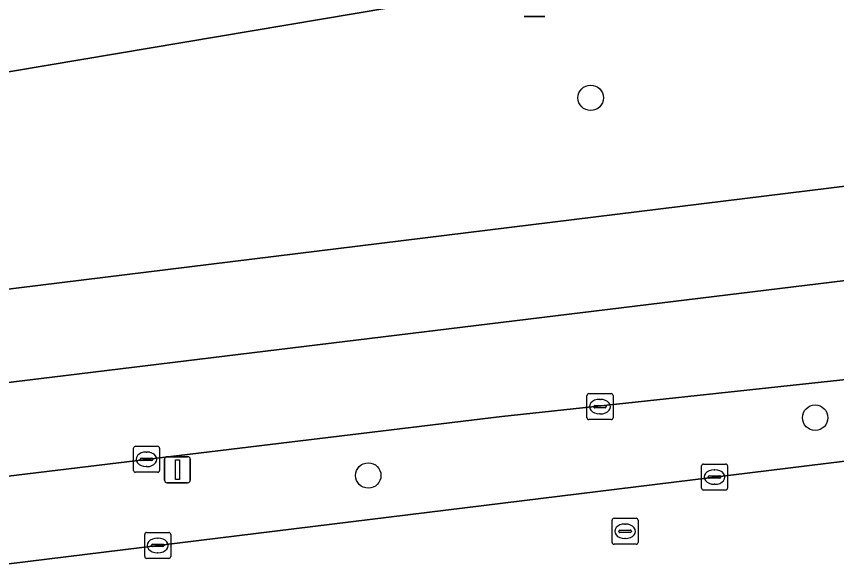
# Model space of a CAD drawing. Extents: x 161477 to 163040, y 383680 to 384871.
# Drawn here: x 162349.39 to 162380.94, y 384071.96 to 384092.79 of the extents above; entities that cross this region are included whole.
import ezdxf

# ---------------------------------------------------------------- set-up
doc = ezdxf.new("R2010")
doc.units = 0
for name, color, linetype in [('IMGEO_Berm_groen', 7, 'Continuous'), ('IMGEO_Boom', 7, 'Continuous'), ('IMGEO_Kolk', 7, 'Continuous'), ('IMGEO_Lichtmast', 7, 'Continuous'), ('IMGEO_Rijbaan_lokaal_gesloten', 7, 'Continuous'), ('IMGEO_Rioolput', 7, 'Continuous'), ('IMGEO_Verkeersbordpaal', 7, 'Continuous')]:
    doc.layers.add(name, color=color, linetype=linetype)

msp = doc.modelspace()

# ---------------------------------------------------------------- linework, layer by layer
at = {"layer": 'IMGEO_Berm_groen'}
for points in [[(162607.497, 384143.316), (162602.118, 384141.989), (162574.198, 384135.568), (162500, 384119.907), (162459.611, 384111.698), (162386.673, 384097.29), (162366.382, 384093.59), (162322.876, 384086.258), (162294.377, 384081.777)], [(162295.197, 384075.687), (162391.371, 384087.519), (162500, 384100.675), (162518.729, 384102.971), (162542.23, 384106.474)], [(162534.962, 384097.975), (162500, 384093.468), (162481.264, 384091.095), (162457.811, 384088.372), (162442.901, 384086.436), (162402.758, 384081.663), (162381.895, 384078.899), (162368.059, 384077.415), (162337.394, 384073.713), (162307.499, 384070.04), (162248.941, 384062.845), (162201.441, 384057.009), (162179.625, 384054.308), (162139.298, 384049.588), (162134.982, 384048.963), (162131.051, 384048.617), (162073.42, 384041.498), (162051.67, 384038.989), (162036.516, 384037.016), (162009.54, 384033.893)], [(162260.044, 384060.826), (162395.867, 384077.5), (162517.624, 384092.325)]]:
    msp.add_lwpolyline(points, dxfattribs=at)
at = {"layer": 'IMGEO_Boom'}
for centre in [(162371.48, 384089.666), (162380.114, 384077.372), (162362.926, 384075.15)]:
    msp.add_circle(centre, 0.489, dxfattribs=at)
at = {"layer": 'IMGEO_Kolk'}
for p, q in [((162371.413, 384078.297), (162372.265, 384078.297)), ((162371.338, 384077.371), (162371.338, 384078.223)), ((162371.826, 384078.077), (162371.851, 384078.077)), ((162372.339, 384078.223), (162372.339, 384077.371)), ((162371.597, 384077.791), (162371.597, 384077.803)), ((162372.035, 384077.754), (162371.637, 384077.754)), ((162371.64, 384077.84), (162372.038, 384077.84)), ((162372.081, 384077.803), (162372.081, 384077.791)), ((162371.849, 384077.517), (162371.824, 384077.517)), ((162372.265, 384077.297), (162371.413, 384077.297)), ((162353.898, 384075.347), (162353.898, 384076.199)), ((162353.973, 384076.273), (162354.825, 384076.273)), ((162354.386, 384076.053), (162354.411, 384076.053)), ((162354.899, 384076.199), (162354.899, 384075.347)), ((162354.157, 384075.767), (162354.157, 384075.779)), ((162354.2, 384075.816), (162354.598, 384075.816)), ((162354.641, 384075.779), (162354.641, 384075.767)), ((162354.595, 384075.73), (162354.197, 384075.73)), ((162354.409, 384075.493), (162354.384, 384075.493)), ((162375.742, 384074.665), (162375.742, 384075.517)), ((162375.817, 384075.591), (162376.669, 384075.591)), ((162376.743, 384075.517), (162376.743, 384074.665)), ((162354.825, 384075.273), (162353.973, 384075.273)), ((162376.044, 384075.134), (162376.442, 384075.134)), ((162376.23, 384075.371), (162376.255, 384075.371)), ((162376.001, 384075.085), (162376.001, 384075.097)), ((162376.439, 384075.048), (162376.041, 384075.048)), ((162376.253, 384074.811), (162376.228, 384074.811)), ((162376.485, 384075.097), (162376.485, 384075.085)), ((162376.669, 384074.591), (162375.817, 384074.591)), ((162354.403, 384072.962), (162355.255, 384072.962)), ((162354.328, 384072.036), (162354.328, 384072.888)), ((162354.816, 384072.742), (162354.841, 384072.742)), ((162355.329, 384072.888), (162355.329, 384072.036)), ((162354.587, 384072.456), (162354.587, 384072.468)), ((162355.025, 384072.419), (162354.627, 384072.419)), ((162354.63, 384072.505), (162355.028, 384072.505)), ((162355.071, 384072.468), (162355.071, 384072.456)), ((162355.255, 384071.962), (162354.403, 384071.962)), ((162354.839, 384072.182), (162354.814, 384072.182))]:
    msp.add_line(p, q, dxfattribs=at)
for points in [[(162371.413, 384078.297), (162372.265, 384078.297)], [(162371.338, 384077.371), (162371.338, 384078.223)], [(162372.339, 384078.223), (162372.339, 384077.371)], [(162372.265, 384077.297), (162371.413, 384077.297)], [(162353.898, 384075.347), (162353.898, 384076.199)], [(162353.973, 384076.273), (162354.825, 384076.273)], [(162354.899, 384076.199), (162354.899, 384075.347)], [(162375.742, 384074.665), (162375.742, 384075.517)], [(162375.817, 384075.591), (162376.669, 384075.591)], [(162376.743, 384075.517), (162376.743, 384074.665)], [(162354.825, 384075.273), (162353.973, 384075.273)], [(162376.669, 384074.591), (162375.817, 384074.591)], [(162354.403, 384072.962), (162355.255, 384072.962)], [(162354.328, 384072.036), (162354.328, 384072.888)], [(162355.329, 384072.888), (162355.329, 384072.036)], [(162355.255, 384071.962), (162354.403, 384071.962)]]:
    msp.add_lwpolyline(points, dxfattribs=at)
for centre, radius, start, end in [((162371.415, 384078.221), 0.0765, 91.552, 178.448), ((162371.415, 384078.221), 0.0765, 91.552, 178.448), ((162372.263, 384078.221), 0.0765, 1.552, 88.448), ((162372.263, 384078.221), 0.0765, 1.552, 88.448), ((162371.637, 384077.8), 0.0403, 85.8775, 175.7526), ((162371.634, 384077.79), 0.0366, 178.938, 274.7102), ((162372.038, 384077.797), 0.043, 264.8664, 352.4533), ((162372.042, 384077.802), 0.0386, 1.7309, 96.639), ((162371.415, 384077.373), 0.0765, 181.552, 268.448), ((162371.415, 384077.373), 0.0765, 181.552, 268.448), ((162372.263, 384077.373), 0.0765, 271.552, 358.448), ((162372.263, 384077.373), 0.0765, 271.552, 358.448), ((162353.975, 384076.197), 0.0765, 91.552, 178.448), ((162353.975, 384076.197), 0.0765, 91.552, 178.448), ((162354.823, 384076.197), 0.0765, 1.552, 88.448), ((162354.823, 384076.197), 0.0765, 1.552, 88.448), ((162354.197, 384075.776), 0.0403, 85.8775, 175.7526), ((162354.194, 384075.766), 0.0366, 178.938, 274.7102), ((162354.598, 384075.773), 0.043, 264.8664, 352.4533), ((162354.602, 384075.778), 0.0386, 1.7309, 96.639), ((162375.819, 384075.515), 0.0765, 91.552, 178.448), ((162375.819, 384075.515), 0.0765, 91.552, 178.448), ((162376.667, 384075.515), 0.0765, 1.552, 88.448), ((162376.667, 384075.515), 0.0765, 1.552, 88.448), ((162353.975, 384075.349), 0.0765, 181.552, 268.448), ((162353.975, 384075.349), 0.0765, 181.552, 268.448), ((162354.823, 384075.349), 0.0765, 271.552, 358.448), ((162354.823, 384075.349), 0.0765, 271.552, 358.448), ((162376.041, 384075.094), 0.0403, 85.8775, 175.7526), ((162376.446, 384075.096), 0.0386, 1.7309, 96.639), ((162376.038, 384075.084), 0.0366, 178.938, 274.7102), ((162376.442, 384075.091), 0.043, 264.8664, 352.4533), ((162375.819, 384074.667), 0.0765, 181.552, 268.448), ((162375.819, 384074.667), 0.0765, 181.552, 268.448), ((162376.667, 384074.667), 0.0765, 271.552, 358.448), ((162376.667, 384074.667), 0.0765, 271.552, 358.448), ((162354.405, 384072.886), 0.0765, 91.552, 178.448), ((162354.405, 384072.886), 0.0765, 91.552, 178.448), ((162355.253, 384072.886), 0.0765, 1.552, 88.448), ((162355.253, 384072.886), 0.0765, 1.552, 88.448), ((162354.627, 384072.465), 0.0403, 85.8775, 175.7526), ((162354.624, 384072.455), 0.0366, 178.938, 274.7102), ((162355.028, 384072.462), 0.043, 264.8664, 352.4533), ((162355.032, 384072.467), 0.0386, 1.7309, 96.639), ((162354.405, 384072.038), 0.0765, 181.552, 268.448), ((162354.405, 384072.038), 0.0765, 181.552, 268.448), ((162355.253, 384072.038), 0.0765, 271.552, 358.448), ((162355.253, 384072.038), 0.0765, 271.552, 358.448)]:
    msp.add_arc(centre, radius, start, end, dxfattribs=at)
for centre, major_axis, ratio, start_param, end_param in [((162371.825, 384077.797), (-0.387, 0.002), 0.722429, 4.712389, 7.853982), ((162371.85, 384077.797), (-0.39, 0.002), 0.717154, 1.570796, 4.712389), ((162354.385, 384075.773), (-0.387, 0.002), 0.722429, 4.712389, 7.853982), ((162354.41, 384075.773), (-0.39, 0.002), 0.717154, 1.570796, 4.712389), ((162376.229, 384075.091), (-0.387, 0.002), 0.722429, 4.712389, 7.853982), ((162376.254, 384075.091), (-0.39, 0.002), 0.717154, 1.570796, 4.712389), ((162354.815, 384072.462), (-0.387, 0.002), 0.722429, 4.712389, 7.853982), ((162354.84, 384072.462), (-0.39, 0.002), 0.717154, 1.570796, 4.712389)]:
    msp.add_ellipse(centre, major_axis=major_axis, ratio=ratio, start_param=start_param, end_param=end_param, dxfattribs=at)
at = {"layer": 'IMGEO_Lichtmast'}
for p, q in [((162355.09, 384074.974), (162355.09, 384075.774)), ((162355.09, 384075.774), (162355.09, 384074.974)), ((162355.19, 384075.874), (162355.98, 384075.874)), ((162355.98, 384075.874), (162355.19, 384075.874)), ((162356.08, 384075.774), (162356.08, 384074.974)), ((162356.08, 384074.974), (162356.08, 384075.774)), ((162355.98, 384074.874), (162355.19, 384074.874)), ((162355.19, 384074.874), (162355.98, 384074.874))]:
    msp.add_line(p, q, dxfattribs=at)
msp.add_lwpolyline([(162355.51, 384075.749), (162355.66, 384075.749), (162355.66, 384074.999), (162355.51, 384074.999), (162355.51, 384075.749)], dxfattribs=at)
for centre, start, end in [((162355.19, 384075.774), 90, 180), ((162355.19, 384075.774), 90, 180), ((162355.98, 384075.774), 0, 90), ((162355.98, 384075.774), 360, 90), ((162355.19, 384074.974), 180, 270), ((162355.19, 384074.974), 180, 270), ((162355.98, 384074.974), 270, 0), ((162355.98, 384074.974), 270, 0)]:
    msp.add_arc(centre, 0.1, start, end, dxfattribs=at)
at = {"layer": 'IMGEO_Rijbaan_lokaal_gesloten'}
for points in [[(162547.356, 384133.497), (162498.917, 384123.296), (162445.878, 384112.544), (162408.886, 384105.392), (162365.896, 384097.141), (162347.15, 384093.641), (162313.807, 384088.39), (162305.723, 384087.222), (162270.914, 384082.19), (162246.408, 384079.189), (162246.983, 384075.474), (162249.116, 384075.73), (162277.909, 384079.509), (162294.377, 384081.777), (162322.876, 384086.258), (162366.382, 384093.59), (162386.673, 384097.29), (162459.611, 384111.698), (162500, 384119.907), (162574.198, 384135.568)], [(162523.472, 384100.182), (162436.622, 384089.378), (162328.972, 384076.274), (162307.132, 384073.594), (162263.747, 384068.271), (162248.391, 384066.39), (162248.941, 384062.845), (162307.499, 384070.04), (162337.394, 384073.713), (162368.059, 384077.415), (162381.895, 384078.899), (162402.758, 384081.663), (162442.901, 384086.436), (162457.811, 384088.372), (162481.264, 384091.095), (162500, 384093.468), (162534.962, 384097.975)], [(162517.624, 384092.325), (162395.867, 384077.5), (162260.044, 384060.826)]]:
    msp.add_lwpolyline(points, dxfattribs=at)
msp.add_lwpolyline([(162523.472, 384100.182), (162541.672, 384102.783), (162554.672, 384105.134), (162566.872, 384107.635), (162574.422, 384109.336), (162609.421, 384117.982), (162609.604, 384121.678), (162602.378, 384119.861), (162582.678, 384114.817), (162570.302, 384112.064), (162562.353, 384110.296), (162552.451, 384108.269), (162542.23, 384106.474), (162518.729, 384102.971), (162500, 384100.675), (162391.371, 384087.519), (162295.197, 384075.687), (162278.569, 384073.661), (162247.846, 384069.907), (162248.391, 384066.39), (162263.747, 384068.271), (162307.132, 384073.594), (162328.972, 384076.274), (162436.622, 384089.378)], close=True, dxfattribs=at)
at = {"layer": 'IMGEO_Rioolput'}
for p, q in [((162372.303, 384072.58), (162372.303, 384073.432)), ((162372.378, 384073.506), (162373.23, 384073.506)), ((162372.791, 384073.286), (162372.816, 384073.286)), ((162373.304, 384073.432), (162373.304, 384072.58)), ((162372.562, 384073), (162372.562, 384073.012)), ((162373, 384072.963), (162372.602, 384072.963)), ((162372.605, 384073.049), (162373.003, 384073.049)), ((162373.046, 384073.012), (162373.046, 384073)), ((162372.814, 384072.726), (162372.789, 384072.726)), ((162373.23, 384072.506), (162372.378, 384072.506))]:
    msp.add_line(p, q, dxfattribs=at)
for points in [[(162372.303, 384072.58), (162372.303, 384073.432)], [(162372.378, 384073.506), (162373.23, 384073.506)], [(162373.304, 384073.432), (162373.304, 384072.58)], [(162373.23, 384072.506), (162372.378, 384072.506)]]:
    msp.add_lwpolyline(points, dxfattribs=at)
for centre, radius, start, end in [((162372.38, 384073.43), 0.0765, 91.552, 178.448), ((162372.38, 384073.43), 0.0765, 91.552, 178.448), ((162373.228, 384073.43), 0.0765, 1.552, 88.448), ((162373.228, 384073.43), 0.0765, 1.552, 88.448), ((162372.602, 384073.009), 0.0403, 85.8775, 175.7526), ((162372.599, 384072.999), 0.0366, 178.938, 274.7102), ((162373.003, 384073.006), 0.043, 264.8664, 352.4533), ((162373.007, 384073.011), 0.0386, 1.7309, 96.639), ((162372.38, 384072.582), 0.0765, 181.552, 268.448), ((162372.38, 384072.582), 0.0765, 181.552, 268.448), ((162373.228, 384072.582), 0.0765, 271.552, 358.448), ((162373.228, 384072.582), 0.0765, 271.552, 358.448)]:
    msp.add_arc(centre, radius, start, end, dxfattribs=at)
for centre, major_axis, ratio, start_param, end_param in [((162372.79, 384073.006), (-0.387, 0.002), 0.722429, 4.712389, 7.853982), ((162372.815, 384073.006), (-0.39, 0.002), 0.717154, 1.570796, 4.712389)]:
    msp.add_ellipse(centre, major_axis=major_axis, ratio=ratio, start_param=start_param, end_param=end_param, dxfattribs=at)
at = {"layer": 'IMGEO_Verkeersbordpaal'}
for p, q in [((162369.714, 384092.794), (162368.924, 384092.794)), ((162368.924, 384092.794), (162369.714, 384092.794))]:
    msp.add_line(p, q, dxfattribs=at)

doc.saveas('drawing.dxf')
